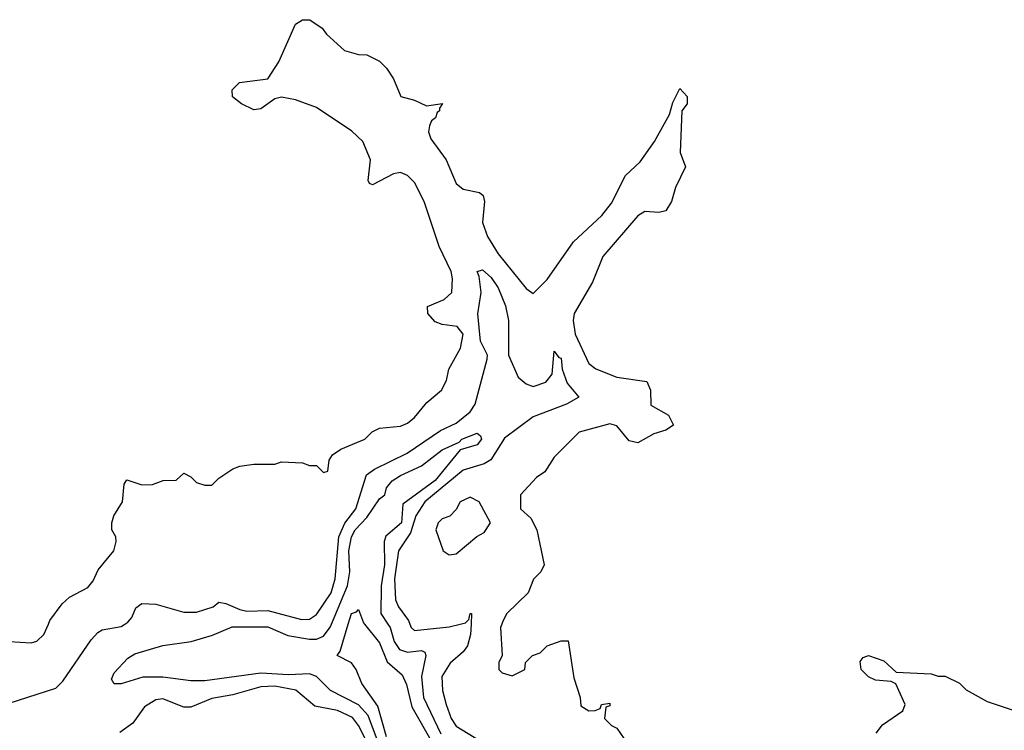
# Model space of a CAD drawing. Header units: inches. Extents: x 2380053 to 2584298, y 380219 to 546618.
# Tile 689 of 788: x 2536540 to 2539359, y 479696 to 481731. Entities that reach past the tile are written whole.
import ezdxf

# ---------------------------------------------------------------- set-up
doc = ezdxf.new("R2010")
doc.units = ezdxf.units.IN
doc.header["$MEASUREMENT"] = 0
doc.layers.add('C5437', color=7, linetype='Continuous')
doc.layers.add('C5438', color=7, linetype='Continuous')

msp = doc.modelspace()

# ---------------------------------------------------------------- linework, layer by layer
at = {"layer": 'C5437', "color": 2}
for points, elevation in [([(2536510, 479774), (2536643.6, 479816.4), (2536663.3, 479836.7), (2536744.8, 479955.2), (2536764.1, 479975.9), (2536776, 479984), (2536830, 479993.4), (2536840.9, 480000)], 30), ([(2536510, 479950.6), (2536573.2, 479946.8), (2536589.2, 479950.8), (2536609.3, 479970.7), (2536622.2, 480000)], 34), ([(2537585.4, 479610), (2537537.9, 479737.9), (2537510, 479768.8), (2537429.5, 479810), (2537389.8, 479849.8), (2537370, 479857.3), (2537310, 479855), (2537230, 479859.8), (2537070, 479837.6), (2537030, 479838), (2536950, 479848.2), (2536892.1, 479847.9), (2536830, 479829.5), (2536810, 479829.3), (2536802.7, 479842.7), (2536810, 479861), (2536850, 479902.8), (2536870, 479914.8), (2536950, 479938.8), (2537030.6, 479950.6), (2537091.6, 479968.4), (2537148.1, 479991.9), (2537250, 479992.4), (2537307.4, 479967.4), (2537370, 479956.5), (2537390, 479956.9), (2537410, 479966), (2537429, 479991), (2537432.8, 480000)], 26), ([(2537590, 479677), (2537565.3, 479765.3), (2537519.5, 479830), (2537503.7, 479870), (2537490, 479889.2), (2537448.7, 479910), (2537457.5, 479922.5), (2537480.7, 480000)], 22), ([(2537527.1, 480000), (2537570, 479946.8), (2537592.5, 479892.5), (2537634.7, 479854.7), (2537647.3, 479827.3), (2537663.1, 479763.1), (2537720.8, 479660.8)], 22), ([(2537593.8, 480000), (2537600.3, 479990), (2537612.4, 479950), (2537627.3, 479927.3), (2537650, 479920.2), (2537690, 479924.9), (2537699.5, 479919.5), (2537703, 479910), (2537690.2, 479850), (2537695.8, 479790), (2537746.1, 479686.1)], 26), ([(2537657, 480000), (2537660.7, 479990), (2537670, 479982), (2537770, 479992.7), (2537801.5, 480000)], 30), ([(2537832.2, 480000), (2537830.4, 479970), (2537821.7, 479938.3), (2537810, 479920.9), (2537772.1, 479887.9), (2537748.4, 479850), (2537750.4, 479810), (2537761.3, 479770), (2537774.9, 479730), (2537790, 479708.2), (2537875.6, 479655.6)], 30), ([(2537920.1, 480000), (2537916.3, 479990), (2537921, 479910), (2537912, 479890), (2537912, 479870), (2537921, 479861), (2537950, 479852), (2537986, 479870), (2537988, 479890), (2538008, 479910), (2538030, 479918), (2538050, 479938), (2538090, 479952), (2538110, 479952), (2538126.4, 479846.4), (2538144.7, 479790), (2538146.4, 479766.4), (2538170, 479752), (2538187.3, 479752.7), (2538202, 479758), (2538206, 479770), (2538230, 479774), (2538230, 479766), (2538218, 479762), (2538214, 479730), (2538234, 479710), (2538250, 479702), (2538271.1, 479671.1)], 34), ([(2538992.3, 479687.7), (2539010, 479711.3), (2539068.4, 479751.6), (2539075.3, 479770), (2539048.7, 479828.7), (2539035.3, 479835.3), (2538990, 479839.5), (2538970, 479849.4), (2538949.4, 479870), (2538946.8, 479893.2), (2538955.5, 479904.5), (2538970.5, 479910.5), (2539014.6, 479894.6), (2539050, 479862), (2539150, 479858), (2539170, 479851.3), (2539190, 479851.3), (2539230.9, 479830.9), (2539250, 479812), (2539310, 479778), (2539390, 479751.3)], 34), ([(2537540.3, 479650), (2537509.7, 479710), (2537493, 479733), (2537450, 479752.3), (2537385.1, 479765.1), (2537330.9, 479810.9), (2537270, 479822), (2537230, 479820.9), (2537150, 479797.3), (2537090, 479786.9), (2537030, 479762.4), (2537010, 479762.4), (2536950, 479786), (2536930, 479783), (2536896.9, 479763.1), (2536863.9, 479716.1), (2536826.8, 479690)], 30)]:
    msp.add_lwpolyline(points, dxfattribs=dict(at, elevation=elevation))
at = {"layer": 'C5438', "color": 2}
for points, elevation in [([(2536622.2, 480000), (2536626.6, 480010), (2536661.4, 480058.5), (2536682.6, 480077.4), (2536735.1, 480104.9), (2536750, 480124), (2536764.2, 480155.8), (2536809, 480210), (2536816.5, 480236.5), (2536815.3, 480250), (2536804, 480270), (2536804, 480290), (2536809.5, 480310.5), (2536834, 480350), (2536839, 480401), (2536846.3, 480413.7), (2536890, 480399.1), (2536920.2, 480399.8), (2536951, 480411), (2536988, 480412), (2537010, 480432), (2537030, 480422), (2537046, 480406), (2537070, 480398), (2537090, 480398), (2537110, 480418), (2537150, 480444.7), (2537170, 480452), (2537210, 480458), (2537270, 480458), (2537290, 480464.7), (2537350, 480462), (2537370, 480454), (2537390, 480454), (2537410, 480434), (2537422, 480438), (2537426, 480470), (2537435.3, 480484.7), (2537459, 480501), (2537528, 480530), (2537549.4, 480550.6), (2537570, 480561), (2537630, 480566.8), (2537650, 480576), (2537670, 480591.3), (2537705.6, 480634.4), (2537748, 480670), (2537762, 480698), (2537769, 480730), (2537802, 480790), (2537809.5, 480830), (2537792.3, 480852.3), (2537750, 480858), (2537730, 480866), (2537709, 480890), (2537708, 480910), (2537755.3, 480930), (2537777.2, 480950), (2537779.3, 480990), (2537775.1, 481010), (2537741.2, 481081.2), (2537697.6, 481210), (2537670, 481265.2), (2537650, 481285.2), (2537630, 481293.2), (2537610, 481289.2), (2537550, 481258), (2537542, 481262), (2537538, 481270), (2537544, 481330), (2537522, 481382), (2537491.4, 481411.4), (2537390, 481479.3), (2537330, 481501.2), (2537290, 481509), (2537270, 481504), (2537230, 481475.3), (2537210, 481473.2), (2537175.3, 481490), (2537149, 481510), (2537148.7, 481530), (2537169.3, 481550.7), (2537250, 481562), (2537282, 481610), (2537330, 481718), (2537350, 481731), (2537370.7, 481730.7), (2537406.4, 481706.4), (2537418, 481690), (2537470, 481642.8), (2537510, 481631), (2537534, 481630), (2537570, 481612), (2537590, 481592), (2537610, 481562), (2537631.1, 481511.1), (2537670, 481501), (2537704.7, 481484.7), (2537750.9, 481490.9), (2537742, 481478), (2537742, 481470), (2537734.8, 481465.2), (2537730.7, 481450), (2537718.8, 481441.2), (2537713, 481427), (2537710.5, 481410), (2537717.6, 481390), (2537761.1, 481330), (2537790, 481261.6), (2537810, 481245.3), (2537856.3, 481236.3), (2537867.1, 481227.1), (2537870.6, 481210.6), (2537865.3, 481150), (2537879.5, 481110), (2537910, 481060.7), (2537990, 480961), (2538010, 480946.8), (2538050, 480986.8), (2538125.3, 481094.7), (2538206.6, 481170), (2538234.9, 481205.1), (2538274.8, 481285.2), (2538316.3, 481323.7), (2538357.6, 481382.4), (2538400.2, 481459.8), (2538410, 481494), (2538430, 481534), (2538451, 481511), (2538450.8, 481490), (2538436, 481470), (2538430.9, 481350.9), (2538446, 481310), (2538417.3, 481250), (2538406, 481210), (2538390, 481184), (2538370, 481179), (2538330, 481182), (2538310, 481169), (2538210, 481052.7), (2538180.4, 480979.6), (2538128, 480890), (2538124.9, 480870), (2538130.7, 480830), (2538170, 480746.8), (2538190, 480730.8), (2538250, 480707.7), (2538335.3, 480695.3), (2538346, 480670), (2538347.3, 480627.3), (2538398, 480598), (2538412, 480570), (2538390, 480555.3), (2538355.3, 480544.7), (2538310, 480519), (2538284.7, 480524.7), (2538250, 480568), (2538230, 480574), (2538142, 480550), (2538070, 480478), (2538043.6, 480436.4), (2538019.6, 480420.4), (2537974, 480370), (2537974, 480330), (2538003.6, 480303.6), (2538021, 480270), (2538042, 480170), (2538032, 480150), (2538011.1, 480128.9), (2537996, 480090), (2537934.8, 480030), (2537924, 480010), (2537920.1, 480000)], 34), ([(2536840.9, 480000), (2536850, 480005.5), (2536861.2, 480018.8), (2536872.9, 480047.1), (2536890, 480058.8), (2536930, 480057.3), (2537010, 480034.4), (2537045.8, 480034.2), (2537094, 480050), (2537110, 480062.8), (2537130, 480059.1), (2537170, 480041.5), (2537190, 480037.4), (2537250, 480038.9), (2537346.6, 480013.4), (2537370, 480014), (2537390, 480027.3), (2537432.2, 480090), (2537443.5, 480130), (2537453.5, 480250), (2537471.1, 480288.9), (2537502.2, 480330), (2537532.7, 480427.3), (2537555.8, 480444.2), (2537649.5, 480490), (2537745, 480555), (2537790, 480575.3), (2537830, 480608.4), (2537844.2, 480630), (2537878.9, 480758.9), (2537879.5, 480770), (2537859.1, 480810), (2537851.7, 480888.3), (2537861.3, 480950), (2537856, 480996), (2537849.6, 481010.3), (2537865.2, 481014.8), (2537890, 480993), (2537910, 480962.8), (2537931.3, 480911.3), (2537939.5, 480870), (2537939.5, 480770), (2537967.6, 480707.6), (2537990, 480688.5), (2538010, 480680.3), (2538046.7, 480693.3), (2538064.2, 480715.8), (2538070, 480782), (2538083.6, 480763.6), (2538090, 480762), (2538093, 480730), (2538107.3, 480690), (2538141, 480650), (2538106, 480630), (2538010, 480593.6), (2537927.7, 480532.3), (2537889.3, 480470.7), (2537870, 480459.1), (2537810, 480440.5), (2537700.2, 480350), (2537673.8, 480310), (2537658.7, 480261.3), (2537624.7, 480210), (2537612.9, 480130), (2537615.8, 480070), (2537624.4, 480050), (2537653.4, 480010), (2537657, 480000)], 30), ([(2537432.8, 480000), (2537478.5, 480110), (2537485, 480150), (2537482.3, 480210), (2537490, 480250.4), (2537500.4, 480270), (2537534.2, 480305.8), (2537570, 480359.1), (2537585.2, 480370), (2537590, 480390.7), (2537606.6, 480410), (2537630, 480426), (2537690, 480453.7), (2537750, 480499.5), (2537798.7, 480521.3), (2537806, 480530), (2537850, 480546.8), (2537859.3, 480539.3), (2537862, 480530), (2537850, 480513.2), (2537801.3, 480498.7), (2537730, 480411.3), (2537636.8, 480343.2), (2537633.2, 480290), (2537588.2, 480251.8), (2537583.7, 480236.3), (2537584.1, 480170), (2537575, 480110), (2537574.3, 480030), (2537593.8, 480000)], 26), ([(2537480.7, 480000), (2537490, 480030.8), (2537504.7, 480035.3), (2537510, 480042), (2537523.9, 480003.9), (2537527.1, 480000)], 22), ([(2537801.5, 480000), (2537816.5, 480003.5), (2537826.3, 480013.7), (2537829.7, 480030.3), (2537834, 480030), (2537832.2, 480000)], 30)]:
    msp.add_lwpolyline(points, dxfattribs=dict(at, elevation=elevation))
at = {"layer": 'C5438', "color": 2, "elevation": 34}
msp.add_lwpolyline([(2537830, 480364), (2537801, 480350), (2537790, 480328), (2537771.1, 480308.9), (2537750, 480302), (2537738, 480290), (2537731.3, 480270), (2537752, 480210), (2537770, 480198), (2537790, 480201), (2537849.1, 480250.9), (2537870, 480262), (2537888, 480290), (2537855.3, 480350)], close=True, dxfattribs=at)

doc.saveas('drawing.dxf')
